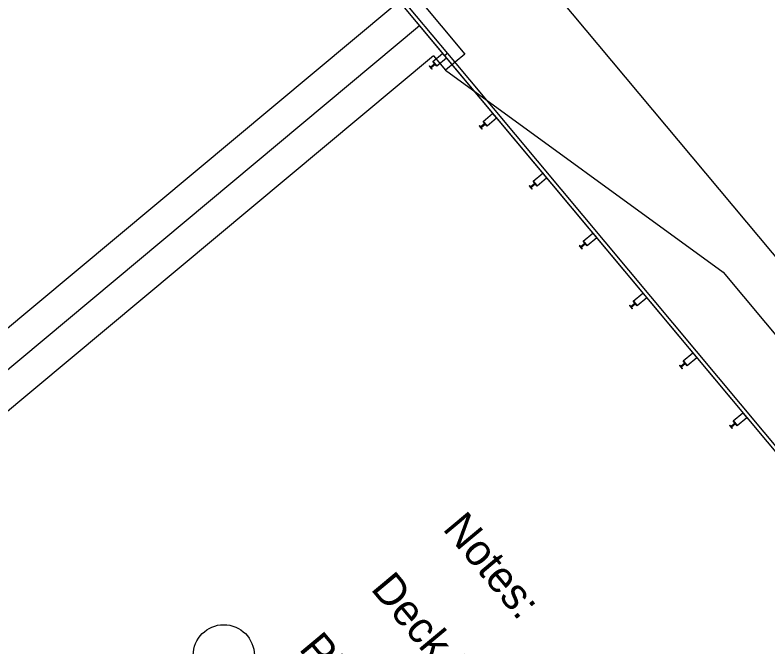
# Model space of a CAD drawing. Extents: x 2042995 to 2043795, y 305365 to 306249.
# Drawn here: x 2043551.7 to 2043611.9, y 305680.3 to 305730.9 of the extents above; entities that cross this region are included whole.
import ezdxf

# ---------------------------------------------------------------- set-up
doc = ezdxf.new("R2010")
doc.units = 0
for name, color, linetype in [('BR_AUTO DIMENSION', 7, 'Continuous'), ('BR_CENTER LINES', 7, 'Continuous'), ('BR_CONCRETE', 7, 'Continuous'), ('BR_PROPOSED_TRAVELWAY', 7, 'Continuous'), ('BR_STRUCTURAL STEEL', 7, 'Continuous'), ('BR_TEXT', 7, 'Continuous')]:
    doc.layers.add(name, color=color, linetype=linetype)

msp = doc.modelspace()

# ---------------------------------------------------------------- linework, layer by layer
at = {"layer": 'BR_CENTER LINES'}
msp.add_line((2043584.042, 305730.027), (2043537.156, 305690.869), dxfattribs=at)
at = {"layer": 'BR_CONCRETE'}
for p, q in [((2043565.198, 305754.669), (2043587.661, 305727.773)), ((2043581.895, 305731.557), (2043535.484, 305692.795)), ((2043585.165, 305727.643), (2043538.828, 305688.943)), ((2043585.165, 305727.643), (2043586.126, 305726.491)), ((2043587.661, 305727.773), (2043586.126, 305726.491))]:
    msp.add_line(p, q, dxfattribs=at)
at = {"layer": 'BR_PROPOSED_TRAVELWAY'}
for p, q in [((2043557.543, 305777.355), (2043688.367, 305620.715)), ((2043564.404, 305753.541), (2043678.769, 305616.608)), ((2043564.461, 305753.472), (2043678.769, 305616.608)), ((2043586.126, 305726.491), (2043608.337, 305710.298)), ((2043608.337, 305710.298), (2043685.297, 305618.151))]:
    msp.add_line(p, q, dxfattribs=at)
at = {"layer": 'BR_STRUCTURAL STEEL'}
for p, q in [((2043562.865, 305755.383), (2043586.045, 305727.629)), ((2043563.73, 305754.802), (2043586.269, 305727.816)), ((2043586.269, 305727.816), (2043586.045, 305727.629)), ((2043586.269, 305727.816), (2043680.916, 305614.492)), ((2043586.045, 305727.629), (2043680.692, 305614.305)), ((2043584.843, 305726.842), (2043584.811, 305726.815)), ((2043584.811, 305726.815), (2043585.025, 305726.559)), ((2043584.936, 305726.73), (2043584.843, 305726.842)), ((2043585.256, 305726.997), (2043584.936, 305726.73)), ((2043584.963, 305726.698), (2043585.283, 305726.965)), ((2043585.057, 305726.586), (2043584.963, 305726.698)), ((2043585.195, 305727.136), (2043585.163, 305727.109)), ((2043585.163, 305727.109), (2043585.256, 305726.997)), ((2043585.408, 305726.88), (2043585.195, 305727.136)), ((2043585.283, 305726.965), (2043585.376, 305726.853)), ((2043585.376, 305726.853), (2043585.408, 305726.88)), ((2043585.025, 305726.559), (2043585.057, 305726.586)), ((2043588.849, 305722.045), (2043588.817, 305722.018)), ((2043588.817, 305722.018), (2043589.031, 305721.762)), ((2043588.943, 305721.933), (2043588.849, 305722.045)), ((2043589.263, 305722.2), (2043588.943, 305721.933)), ((2043588.969, 305721.901), (2043589.289, 305722.168)), ((2043589.063, 305721.789), (2043588.969, 305721.901)), ((2043589.031, 305721.762), (2043589.063, 305721.789)), ((2043589.201, 305722.339), (2043589.169, 305722.312)), ((2043589.169, 305722.312), (2043589.263, 305722.2)), ((2043589.415, 305722.083), (2043589.201, 305722.339)), ((2043589.289, 305722.168), (2043589.383, 305722.056)), ((2043589.383, 305722.056), (2043589.415, 305722.083)), ((2043592.856, 305717.248), (2043592.824, 305717.221)), ((2043592.824, 305717.221), (2043593.037, 305716.965)), ((2043592.949, 305717.136), (2043592.856, 305717.248)), ((2043593.269, 305717.403), (2043592.949, 305717.136)), ((2043592.976, 305717.104), (2043593.296, 305717.371)), ((2043593.069, 305716.992), (2043592.976, 305717.104)), ((2043593.037, 305716.965), (2043593.069, 305716.992)), ((2043593.207, 305717.542), (2043593.175, 305717.515)), ((2043593.175, 305717.515), (2043593.269, 305717.403)), ((2043593.421, 305717.286), (2043593.207, 305717.542)), ((2043593.296, 305717.371), (2043593.389, 305717.259)), ((2043593.389, 305717.259), (2043593.421, 305717.286)), ((2043597.214, 305712.745), (2043597.182, 305712.718)), ((2043597.428, 305712.489), (2043597.214, 305712.745)), ((2043596.862, 305712.451), (2043596.83, 305712.424)), ((2043596.83, 305712.424), (2043597.044, 305712.168)), ((2043596.956, 305712.339), (2043596.862, 305712.451)), ((2043597.275, 305712.606), (2043596.956, 305712.339)), ((2043596.982, 305712.307), (2043597.302, 305712.574)), ((2043597.076, 305712.195), (2043596.982, 305712.307)), ((2043597.044, 305712.168), (2043597.076, 305712.195)), ((2043597.182, 305712.718), (2043597.275, 305712.606)), ((2043597.302, 305712.574), (2043597.396, 305712.462)), ((2043597.396, 305712.462), (2043597.428, 305712.489)), ((2043601.22, 305707.948), (2043601.188, 305707.921)), ((2043601.188, 305707.921), (2043601.282, 305707.809)), ((2043601.434, 305707.692), (2043601.22, 305707.948)), ((2043600.868, 305707.654), (2043600.837, 305707.627)), ((2043600.837, 305707.627), (2043601.05, 305707.371)), ((2043600.962, 305707.542), (2043600.868, 305707.654)), ((2043601.282, 305707.809), (2043600.962, 305707.542)), ((2043600.989, 305707.51), (2043601.308, 305707.777)), ((2043601.082, 305707.398), (2043600.989, 305707.51)), ((2043601.05, 305707.371), (2043601.082, 305707.398)), ((2043601.308, 305707.777), (2043601.402, 305707.665)), ((2043601.402, 305707.665), (2043601.434, 305707.692)), ((2043605.227, 305703.151), (2043605.195, 305703.124)), ((2043605.195, 305703.124), (2043605.288, 305703.012)), ((2043605.44, 305702.895), (2043605.227, 305703.151)), ((2043604.875, 305702.857), (2043604.843, 305702.83)), ((2043604.843, 305702.83), (2043605.057, 305702.574)), ((2043604.968, 305702.745), (2043604.875, 305702.857)), ((2043605.288, 305703.012), (2043604.968, 305702.745)), ((2043604.995, 305702.713), (2043605.315, 305702.98)), ((2043605.089, 305702.601), (2043604.995, 305702.713)), ((2043605.057, 305702.574), (2043605.089, 305702.601)), ((2043605.315, 305702.98), (2043605.408, 305702.868)), ((2043605.408, 305702.868), (2043605.44, 305702.895)), ((2043609.233, 305698.354), (2043609.201, 305698.327)), ((2043609.201, 305698.327), (2043609.295, 305698.215)), ((2043609.447, 305698.098), (2043609.233, 305698.354)), ((2043608.881, 305698.06), (2043608.849, 305698.033)), ((2043608.849, 305698.033), (2043609.063, 305697.777)), ((2043608.975, 305697.948), (2043608.881, 305698.06)), ((2043609.295, 305698.215), (2043608.975, 305697.948)), ((2043609.002, 305697.916), (2043609.321, 305698.183)), ((2043609.095, 305697.804), (2043609.002, 305697.916)), ((2043609.063, 305697.777), (2043609.095, 305697.804)), ((2043609.321, 305698.183), (2043609.415, 305698.071)), ((2043609.415, 305698.071), (2043609.447, 305698.098))]:
    msp.add_line(p, q, dxfattribs=at)
for points in [[(2043585.885, 305727.821), (2043586.205, 305727.437), (2043585.438, 305726.796), (2043585.117, 305727.18)], [(2043589.891, 305723.024), (2043590.212, 305722.64), (2043589.444, 305721.999), (2043589.124, 305722.383)], [(2043593.898, 305718.227), (2043594.218, 305717.843), (2043593.451, 305717.202), (2043593.13, 305717.586)], [(2043597.904, 305713.43), (2043598.224, 305713.046), (2043597.457, 305712.405), (2043597.136, 305712.789)], [(2043601.91, 305708.633), (2043602.231, 305708.249), (2043601.463, 305707.608), (2043601.143, 305707.992)], [(2043605.917, 305703.836), (2043606.237, 305703.452), (2043605.47, 305702.811), (2043605.149, 305703.195)], [(2043609.923, 305699.039), (2043610.244, 305698.655), (2043609.476, 305698.014), (2043609.156, 305698.398)]]:
    msp.add_lwpolyline(points, close=True, dxfattribs=at)
at = {"layer": 'BR_TEXT'}
msp.add_circle((2043568.371, 305679.63), 2.447, dxfattribs=at)

# ---------------------------------------------------------------- texts
at = {"layer": 'BR_AUTO DIMENSION'}
for s, p in [('Minimum Vertical Clearance required, measured from top of high rail to lowest', (2043497.504, 305683.824)), ('point of superstructure, in the horizontal clearance area that extends 6\'-0"', (2043494.626, 305681.42))]:
    msp.add_text(s, height=2.5, rotation=309.86836, dxfattribs=at).set_placement(p)
at = {"layer": 'BR_TEXT'}
for s, p in [('Notes:', (2043585.826, 305689.735)), ('Deck Drains are not required.', (2043580.07, 305684.928)), ('PMVC = Point of Minimum Vertical Clearance', (2043574.314, 305680.12))]:
    msp.add_text(s, height=2.5, rotation=309.86836, dxfattribs=at).set_placement(p)

doc.saveas('drawing.dxf')
